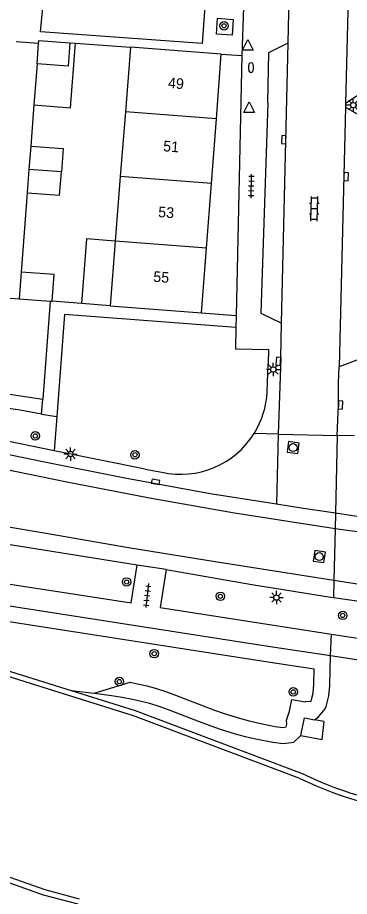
# Model space of a CAD drawing. Extents: x 132994 to 136000, y 393499 to 395512.
# Drawn here: x 134139.5 to 134170.7, y 394169.4 to 394251.9 of the extents above; entities that cross this region are included whole.
import ezdxf

# ---------------------------------------------------------------- set-up
doc = ezdxf.new("R2010")
doc.units = 0
for name, color, linetype in [('gg-afsc-erfafscheiding', 7, 'Continuous'), ('gg-anno-huisnummerreeks BGT', 7, 'Continuous'), ('gg-bbg-bijgebouw', 7, 'Continuous'), ('gg-bbg-gedigitaliseerde bijgebouw', 7, 'Continuous'), ('gg-bbg-hoofdgebouw', 7, 'Continuous'), ('gg-bbg-luifel en loopbrug', 7, 'Continuous'), ('gg-bbg-tussenscheiding', 7, 'Continuous'), ('gg-knt-verharding', 7, 'Continuous'), ('gg-knt-verharding nz', 7, 'Continuous'), ('gg-kntw-bovenkant insteek waterloop', 7, 'Continuous'), ('gg-kntw-waterlijn', 7, 'Continuous'), ('gg-kwrk-uitstroombak niveau min 01', 7, 'Continuous'), ('gt-grn-groengrens', 7, 'Continuous'), ('gt-grn-weggrens', 7, 'Continuous'), ('gt-symb-boom', 7, 'Continuous'), ('gt-symb-brandkraan', 7, 'Continuous'), ('gt-symb-klinker verharding', 7, 'Continuous'), ('gt-symb-kolk', 7, 'Continuous'), ('gt-symb-lichtmast', 7, 'Continuous'), ('gt-symb-rioolschacht', 7, 'Continuous'), ('gt-symb-tegel verharding', 7, 'Continuous'), ('gt-symb-waterafsluiter', 7, 'Continuous')]:
    doc.layers.add(name, color=color, linetype=linetype)

# ---------------------------------------------------------------- blocks, each defined once
blk = doc.blocks.new('gt0-KOLK')
at = {"layer": 'gt-symb-kolk'}
blk.add_lwpolyline([(0, 0), (0.375, 0), (0.375, 0.4), (-0.375, 0.4), (-0.375, 0), (0, 0)], dxfattribs=at)
blk = doc.blocks.new('gt0-LMAST')
at = {"layer": 'gt-symb-lichtmast'}
for p, q in [((-0.182, 0.173), (-0.447, 0.438)), ((-0.005, 0.246), (-0.005, 0.621)), ((0.172, 0.173), (0.437, 0.438)), ((-0.255, -0.004), (-0.63, -0.004)), ((-0.182, -0.181), (-0.447, -0.446)), ((-0.005, -0.254), (-0.005, -0.629)), ((0.437, -0.446), (0.172, -0.181)), ((0.245, -0.004), (0.62, -0.004))]:
    blk.add_line(p, q, dxfattribs=at)
blk.add_circle((-0.005, -0.004), 0.25, dxfattribs=at)
blk = doc.blocks.new('gt0-BOOM')
at = {"layer": 'gt-symb-boom'}
for radius in [0.4, 0.2]:
    blk.add_circle((0, 0), radius, dxfattribs=at)
blk = doc.blocks.new('gt0-WAFSL')
at = {"layer": 'gt-symb-waterafsluiter'}
for p, q in [((-0.5, -0.333), (0, 0.667)), ((0, 0.667), (0.5, -0.333)), ((0.5, -0.333), (-0.5, -0.333))]:
    blk.add_line(p, q, dxfattribs=at)
blk = doc.blocks.new('gt0-BR')
at = {"layer": 'gt-symb-brandkraan'}
for centre, radius, start, end in [((-0.244, 0), 0.206, 107.56694, 252.43307), ((0.599, -2.664), 3, 106.89205, 107.56694), ((0, -0.691), 0.938, 73.10799, 106.89205), ((-0.599, -2.664), 3, 72.43309, 73.10799), ((0.244, 0), 0.206, 287.56695, 72.43309), ((0.599, 2.664), 3, 252.43307, 253.10797), ((0, 0.691), 0.938, 253.10797, 286.89206), ((-0.599, 2.664), 3, 286.89206, 287.56695)]:
    blk.add_arc(centre, radius, start, end, dxfattribs=at)
blk = doc.blocks.new('gt0-TEG1')
at = {"layer": 'gt-symb-tegel verharding'}
for p, q in [((-1.125, 0), (1.125, 0)), ((-0.9, -0.25), (-0.9, 0.25)), ((-0.45, -0.25), (-0.45, 0.25)), ((0, -0.25), (0, 0.25)), ((0.45, -0.25), (0.45, 0.25)), ((0.9, -0.25), (0.9, 0.25))]:
    blk.add_line(p, q, dxfattribs=at)
blk = doc.blocks.new('gt0-KL1')
at = {"layer": 'gt-symb-klinker verharding'}
for p, q in [((-1.15, 0.3), (1.15, 0.3)), ((-1, -0.3), (-1, 0.3)), ((-0.5, 0.3), (-0.5, 0.45)), ((0, -0.3), (0, 0.3)), ((0.5, 0.3), (0.5, 0.45)), ((1, -0.3), (1, 0.3)), ((-1.15, -0.3), (1.15, -0.3)), ((-0.5, -0.45), (-0.5, -0.3)), ((0.5, -0.45), (0.5, -0.3))]:
    blk.add_line(p, q, dxfattribs=at)
blk = doc.blocks.new('gt0-RS')
at = {"layer": 'gt-symb-rioolschacht'}
blk.add_lwpolyline([(-0.5, -0.5), (0.5, -0.5), (0.5, 0.5), (-0.5, 0.5)], close=True, dxfattribs=at)
blk.add_circle((0, 0), 0.375, dxfattribs=at)

msp = doc.modelspace()

# ---------------------------------------------------------------- linework, layer by layer
at = {"layer": 'gg-afsc-erfafscheiding'}
for p, q in [((134144.95, 394249.482), (134150.1, 394249.11)), ((134141.047, 394243.69), (134140.754, 394239.839)), ((134140.413, 394235.457), (134139.835, 394228.007)), ((134142.581, 394225.299), (134141.874, 394216.08)), ((134145.512, 394225.071), (134142.748, 394225.287)), ((134156.79, 394224.19), (134160.036, 394223.937))]:
    msp.add_line(p, q, dxfattribs=at)
for points in [[(134138.21, 394233.49), (134137.628, 394225.667), (134139.65, 394225.517)], [(134083.252, 394229.881), (134086, 394228.672), (134089.506, 394227.261), (134095.098, 394225.346), (134100.795, 394223.356), (134105.141, 394222.311), (134115.034, 394220.254), (134123.255, 394218.877), (134135.397, 394217.067), (134141.874, 394216.08)]]:
    msp.add_lwpolyline(points, dxfattribs=at)
at = {"layer": 'gg-bbg-bijgebouw'}
msp.add_line((134141.34, 394247.54), (134141.479, 394249.452), dxfattribs=at)
for points in [[(134144.43, 394249.52), (134144.27, 394247.33), (134141.34, 394247.54)], [(134141.479, 394249.452), (134141.5, 394249.74), (134144.43, 394249.52)]]:
    msp.add_lwpolyline(points, dxfattribs=at)
at = {"layer": 'gg-bbg-gedigitaliseerde bijgebouw'}
for p, q in [((134140.754, 394239.839), (134140.583, 394237.646)), ((134140.583, 394237.646), (134140.413, 394235.457)), ((134139.835, 394228.007), (134139.65, 394225.517)), ((134139.65, 394225.517), (134142.581, 394225.299)), ((134142.581, 394225.299), (134142.748, 394225.287))]:
    msp.add_line(p, q, dxfattribs=at)
for points in [[(134140.754, 394239.839), (134143.79, 394239.602), (134143.619, 394237.409)], [(134140.413, 394235.457), (134143.449, 394235.22), (134143.619, 394237.409)], [(134142.748, 394225.287), (134142.933, 394227.777), (134139.835, 394228.007)]]:
    msp.add_lwpolyline(points, dxfattribs=at)
at = {"layer": 'gg-bbg-hoofdgebouw'}
for p, q in [((134150.1, 394249.11), (134149.627, 394243.047)), ((134158.63, 394248.47), (134150.1, 394249.11)), ((134158.17, 394242.4), (134158.63, 394248.47)), ((134149.627, 394243.047), (134149.154, 394236.978)), ((134157.71, 394236.33), (134158.17, 394242.4)), ((134149.154, 394236.978), (134148.681, 394230.909)), ((134157.25, 394230.26), (134157.71, 394236.33)), ((134148.681, 394230.909), (134148.21, 394224.86)), ((134156.79, 394224.19), (134157.25, 394230.26)), ((134148.21, 394224.86), (134156.79, 394224.19))]:
    msp.add_line(p, q, dxfattribs=at)
at = {"layer": 'gg-bbg-luifel en loopbrug'}
for p, q in [((134144.43, 394249.52), (134144.95, 394249.482)), ((134141.34, 394247.54), (134141.047, 394243.69)), ((134148.21, 394224.86), (134145.512, 394225.071))]:
    msp.add_line(p, q, dxfattribs=at)
for points in [[(134141.047, 394243.69), (134144.48, 394243.423), (134144.95, 394249.482)], [(134148.681, 394230.909), (134145.983, 394231.119), (134145.512, 394225.071)]]:
    msp.add_lwpolyline(points, dxfattribs=at)
at = {"layer": 'gg-bbg-tussenscheiding'}
for p, q in [((134158.17, 394242.4), (134149.627, 394243.047)), ((134143.619, 394237.409), (134140.583, 394237.646)), ((134157.71, 394236.33), (134149.154, 394236.978)), ((134157.25, 394230.26), (134148.681, 394230.909))]:
    msp.add_line(p, q, dxfattribs=at)
at = {"layer": 'gg-knt-verharding'}
for p, q in [((134141.67, 394250.558), (134142.122, 394255.529)), ((134157.199, 394254.38), (134156.823, 394249.445)), ((134164.915, 394249.532), (134165.017, 394253.786)), ((134156.823, 394249.445), (134141.67, 394250.558)), ((134158.63, 394248.47), (134160.55, 394248.33)), ((134160.55, 394248.33), (134160.036, 394223.937)), ((134170.295, 394243.843), (134170.286, 394243.488)), ((134160.036, 394223.937), (134160.012, 394222.811)), ((134164.206, 394219.986), (134164.284, 394223.21)), ((134164.206, 394219.986), (134163.98, 394212.804)), ((134162.938, 394216.764), (134163.03, 394219.413)), ((134169.639, 394217.609), (134169.693, 394219.132)), ((134142.954, 394211.233), (134128.911, 394214.132)), ((134163.98, 394212.804), (134169.519, 394212.674)), ((134151.49, 394209.52), (134142.954, 394211.233)), ((134151.49, 394209.52), (134153.038, 394209.235)), ((134157.598, 394207.224), (134149.564, 394208.667)), ((134163.826, 394206.233), (134157.598, 394207.224)), ((134173.695, 394204.734), (134169.348, 394205.385)), ((134153.453, 394200.104), (134150.748, 394200.529)), ((134168.887, 394192.043), (134178.42, 394190.608))]:
    msp.add_line(p, q, dxfattribs=at)
for points in [[(134170.946, 394270.584), (134172.758, 394269.294), (134172.274, 394245.105), (134170.295, 394243.843)], [(134158.177, 394250.327), (134158.281, 394251.819), (134159.762, 394251.716), (134159.661, 394250.227), (134158.177, 394250.327)], [(134162.996, 394243.903), (134163.101, 394248.619), (134164.915, 394249.532)], [(134162.996, 394243.903), (134162.359, 394224.155), (134164.284, 394223.21)], [(134170.286, 394243.488), (134172.213, 394242.399), (134171.611, 394219.855), (134169.693, 394219.132)], [(134055.199, 394230.392), (134055.792, 394229.65), (134060.294, 394224.98), (134064.921, 394221.114), (134070.3, 394217.369), (134075.541, 394214.251), (134080.659, 394211.659), (134086.604, 394209.234), (134092.729, 394207.424), (134098.701, 394205.995), (134104.443, 394204.789), (134111.551, 394203.437), (134123.857, 394201.213), (134133.321, 394199.594), (134150.173, 394196.973), (134150.748, 394200.529)], [(134160.012, 394222.811), (134159.97, 394220.81), (134163.06, 394220.76), (134163.03, 394219.413)], [(134169.519, 394212.674), (134169.62, 394215.553), (134169.639, 394217.609)], [(134149.564, 394208.667), (134141.71, 394210.24), (134129.461, 394212.773)], [(134150.748, 394200.529), (134138.027, 394202.541), (134133.349, 394203.342), (134104.496, 394208.55)], [(134169.348, 394205.385), (134166.125, 394205.867), (134163.826, 394206.233)], [(134095.731, 394204.582), (134096.25, 394204.447), (134102.975, 394203.032), (134109.577, 394201.74), (134129.493, 394198.151), (134163.035, 394192.923), (134168.887, 394192.043)], [(134153.453, 394200.104), (134152.895, 394196.532), (134168.988, 394194.046)], [(134153.453, 394200.104), (134161.509, 394198.715), (134168.911, 394197.521), (134169.163, 394197.485)], [(134169.163, 394197.485), (134194.331, 394193.893), (134199.88, 394193.36)], [(134168.988, 394194.046), (134172.654, 394193.48), (134178.7, 394192.611)]]:
    msp.add_lwpolyline(points, dxfattribs=at)
for centre, radius, start, end in [((134154.807, 394217.173), 8.141, 327.98382, 357.11951), ((134154.815, 394217.173), 8.134, 257.37996, 327.95731)]:
    msp.add_arc(centre, radius, start, end, dxfattribs=at)
at = {"layer": 'gg-knt-verharding nz'}
for p, q in [((134170.946, 394270.584), (134170.295, 394243.843)), ((134164.284, 394223.21), (134164.915, 394249.532)), ((134170.286, 394243.488), (134169.693, 394219.132))]:
    msp.add_line(p, q, dxfattribs=at)
for points in [[(134169.314, 394203.941), (134167.921, 394204.144), (134159.858, 394205.406), (134151.909, 394206.79), (134143.963, 394208.342), (134136.022, 394209.961), (134128.139, 394211.644), (134124.151, 394212.529), (134116.347, 394214.443), (134112.396, 394215.371), (134100.817, 394218.242), (134096.951, 394219.348), (134093.118, 394220.514), (134089.384, 394221.783), (134085.591, 394223.33), (134082.022, 394225.111), (134078.617, 394227.077), (134075.223, 394229.316), (134072.071, 394231.722), (134068.995, 394234.369), (134066.085, 394237.185), (134063.342, 394240.038), (134060.885, 394243.044)], [(134169.2, 394199.082), (134158.054, 394200.816), (134149.913, 394202.138), (134141.81, 394203.539), (134125.811, 394206.245), (134121.84, 394206.941), (134109.855, 394209.126), (134105.857, 394209.834), (134101.953, 394210.498), (134097.723, 394211.434), (134094.114, 394212.413), (134090.254, 394213.578), (134086.343, 394214.981), (134082.627, 394216.524), (134078.934, 394218.338), (134075.441, 394220.335), (134071.959, 394222.559), (134068.69, 394224.915), (134065.552, 394227.494), (134062.536, 394230.256), (134059.663, 394233.154), (134056.879, 394236.26), (134055.609, 394237.847)], [(134245.157, 394193.984), (134230.747, 394195.718), (134207.803, 394198.569), (134199.63, 394199.764), (134183.851, 394201.875), (134171.868, 394203.57), (134169.314, 394203.941)], [(134226.684, 394191.238), (134212.2, 394193.063), (134178.194, 394197.683), (134169.2, 394199.082)]]:
    msp.add_lwpolyline(points, dxfattribs=at)
at = {"layer": 'gg-kntw-bovenkant insteek waterloop'}
for points in [[(134100.324, 394197.054), (134110.39, 394196.34), (134128.94, 394193.64), (134144.536, 394188.754)], [(134040.772, 394189.81), (134042.093, 394188.149), (134044.456, 394185.769), (134046.125, 394184.745), (134047.488, 394184.006), (134049.602, 394182.95), (134051.453, 394182.377), (134053.86, 394181.431), (134056.408, 394180.687), (134058.351, 394180.267), (134060.788, 394179.865), (134064.353, 394179.654), (134094.516, 394179.068), (134098.973, 394178.842), (134111.557, 394177.934), (134114.78, 394177.612), (134117.617, 394177.077), (134122.108, 394175.913), (134126.102, 394174.828), (134134.352, 394172.275), (134141.915, 394169.597), (134145.159, 394168.732)], [(134144.536, 394188.754), (134150.55, 394186.87), (134166.212, 394180.969)]]:
    msp.add_lwpolyline(points, dxfattribs=at)
msp.add_arc((134180.681, 394210.562), 32.941, 243.94492, 266.88362, dxfattribs=at)
at = {"layer": 'gg-kntw-waterlijn'}
for points in [[(134166.014, 394180.509), (134150.387, 394186.397), (134128.829, 394193.151), (134110.336, 394195.843), (134092.465, 394197.11), (134080.621, 394196.958), (134074.189, 394200.302), (134063.667, 394207.772), (134059.024, 394211.57), (134054.956, 394215.231)], [(134041.165, 394190.119), (134042.467, 394188.482), (134044.769, 394186.164), (134046.375, 394185.178), (134047.719, 394184.45), (134049.789, 394183.416), (134051.619, 394182.849), (134054.022, 394181.905), (134056.531, 394181.172), (134058.445, 394180.758), (134060.844, 394180.363), (134064.373, 394180.154), (134094.534, 394179.568), (134099.004, 394179.341), (134111.6, 394178.432), (134114.851, 394178.107), (134117.726, 394177.565), (134122.236, 394176.396), (134126.241, 394175.308), (134134.509, 394172.75), (134142.063, 394170.075), (134145.293, 394169.214)]]:
    msp.add_lwpolyline(points, dxfattribs=at)
msp.add_arc((134180.681, 394210.566), 33.445, 243.98944, 266.91352, dxfattribs=at)
at = {"layer": 'gg-kwrk-uitstroombak niveau min 01'}
for points in [[(134166.104, 394184.543), (134166.438, 394186.185), (134167.368, 394186.021)], [(134166.104, 394184.543), (134168.096, 394184.174), (134168.298, 394185.857), (134167.368, 394186.021)]]:
    msp.add_lwpolyline(points, dxfattribs=at)
at = {"layer": 'gt-grn-groengrens'}
for p, q in [((134141.747, 394214.688), (134141.874, 394216.08)), ((134141.747, 394214.688), (134143.199, 394214.473)), ((134143.199, 394214.473), (134142.954, 394211.233)), ((134144.536, 394188.754), (134146.694, 394188.503)), ((134146.694, 394188.503), (134147.194, 394188.445))]:
    msp.add_line(p, q, dxfattribs=at)
for points in [[(134141.747, 394214.688), (134139.759, 394215.072), (134130.433, 394216.412), (134122.305, 394217.631), (134111.738, 394219.866), (134097.717, 394223.321), (134083.16, 394228.188)], [(134160.012, 394222.811), (134143.923, 394224.044), (134143.199, 394214.473)], [(134146.694, 394188.503), (134150.078, 394189.528), (134150.615, 394189.427), (134151.644, 394189.19), (134152.329, 394189.004), (134153.337, 394188.687), (134154.321, 394188.334), (134157.998, 394186.92), (134158.909, 394186.598), (134160.332, 394186.149), (134161.255, 394185.901), (134162.186, 394185.681), (134163.686, 394185.385), (134164.428, 394185.296), (134164.736, 394185.34), (134164.789, 394185.603), (134164.746, 394185.977), (134165.038, 394186.83), (134165.259, 394187.916), (134166.492, 394187.699), (134166.568, 394187.74), (134167.038, 394187.758), (134167.061, 394187.787), (134167.243, 394188.515), (134167.316, 394189.33), (134167.358, 394190.756), (134162.808, 394191.44), (134129.244, 394196.672)], [(134167.368, 394186.021), (134167.768, 394186.285), (134168.394, 394187.046), (134168.473, 394187.25), (134168.727, 394188.264), (134168.814, 394189.237), (134168.887, 394192.043)], [(134147.194, 394188.445), (134148.338, 394188.297), (134149.327, 394188.143), (134150.308, 394187.958), (134151.279, 394187.735), (134151.907, 394187.564), (134152.859, 394187.265), (134153.8, 394186.928), (134156.548, 394185.861), (134158.428, 394185.177), (134159.921, 394184.706), (134160.888, 394184.446), (134161.863, 394184.216), (134163.46, 394183.901), (134164.446, 394183.783), (134165.436, 394183.926), (134166.104, 394184.543)]]:
    msp.add_lwpolyline(points, dxfattribs=at)
at = {"layer": 'gt-grn-weggrens'}
for p, q in [((134160.75, 394254.11), (134160.55, 394248.33)), ((134141.479, 394249.452), (134139.37, 394249.61)), ((134163.98, 394212.804), (134161.71, 394212.857)), ((134163.98, 394212.804), (134163.826, 394206.233)), ((134169.519, 394212.674), (134169.348, 394205.385)), ((134171.142, 394212.636), (134169.519, 394212.674)), ((134169.348, 394205.385), (134169.314, 394203.941)), ((134169.314, 394203.941), (134169.2, 394199.082)), ((134169.2, 394199.082), (134169.163, 394197.485)), ((134168.887, 394192.043), (134168.988, 394194.046))]:
    msp.add_line(p, q, dxfattribs=at)

# ---------------------------------------------------------------- block references
at = {"layer": 'gt-symb-boom'}
for p in [(134158.887, 394251.116), (134141.175, 394212.645), (134150.53, 394210.876), (134149.748, 394198.94), (134158.545, 394197.594), (134170.027, 394195.806), (134152.338, 394192.214), (134149.065, 394189.594), (134165.388, 394188.63)]:
    msp.add_blockref('gt0-BOOM', p, dxfattribs=at)
at = {"layer": 'gt-symb-brandkraan', "rotation": 88.6251652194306}
msp.add_blockref('gt0-BR', (134161.419, 394247.195), dxfattribs=at)
at = {"layer": 'gt-symb-klinker verharding', "rotation": 88.6251652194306}
msp.add_blockref('gt0-KL1', (134167.364, 394233.946), dxfattribs=at)
at = {"layer": 'gt-symb-kolk'}
for p, rotation in [((134164.698, 394240.434), 88.62516521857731), ((134170.147, 394236.97), -92.35015952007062), ((134164.175, 394219.618), 85.17923392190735), ((134169.62, 394215.553), -92.00653893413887), ((134152.429, 394208.139), -10.017934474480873)]:
    msp.add_blockref('gt0-KOLK', p, dxfattribs=dict(at, rotation=rotation))
at = {"layer": 'gt-symb-lichtmast'}
for p in [(134171.027, 394243.673), (134163.519, 394218.881), (134144.485, 394210.946), (134163.815, 394197.477)]:
    msp.add_blockref('gt0-LMAST', p, dxfattribs=at)
at = {"layer": 'gt-symb-rioolschacht'}
for p, rotation in [((134165.373, 394211.545), 82.35613021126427), ((134167.831, 394201.323), -98.91603673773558)]:
    msp.add_blockref('gt0-RS', p, dxfattribs=dict(at, rotation=rotation))
at = {"layer": 'gt-symb-tegel verharding'}
for p, rotation in [((134161.449, 394236.075), 88.6251652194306), ((134151.677, 394197.666), -96.71987988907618)]:
    msp.add_blockref('gt0-TEG1', p, dxfattribs=dict(at, rotation=rotation))
at = {"layer": 'gt-symb-waterafsluiter'}
for p in [(134161.124, 394249.17), (134161.243, 394243.314)]:
    msp.add_blockref('gt0-WAFSL', p, dxfattribs=at)

# ---------------------------------------------------------------- texts
at = {"layer": 'gg-anno-huisnummerreeks BGT'}
for s, p in [('49', (134153.597, 394245.28)), ('51', (134153.148, 394239.353)), ('53', (134152.68, 394233.177)), ('55', (134152.22, 394227.107))]:
    msp.add_text(s, height=1, rotation=355.6, dxfattribs=at).set_placement(p)

doc.saveas('drawing.dxf')
